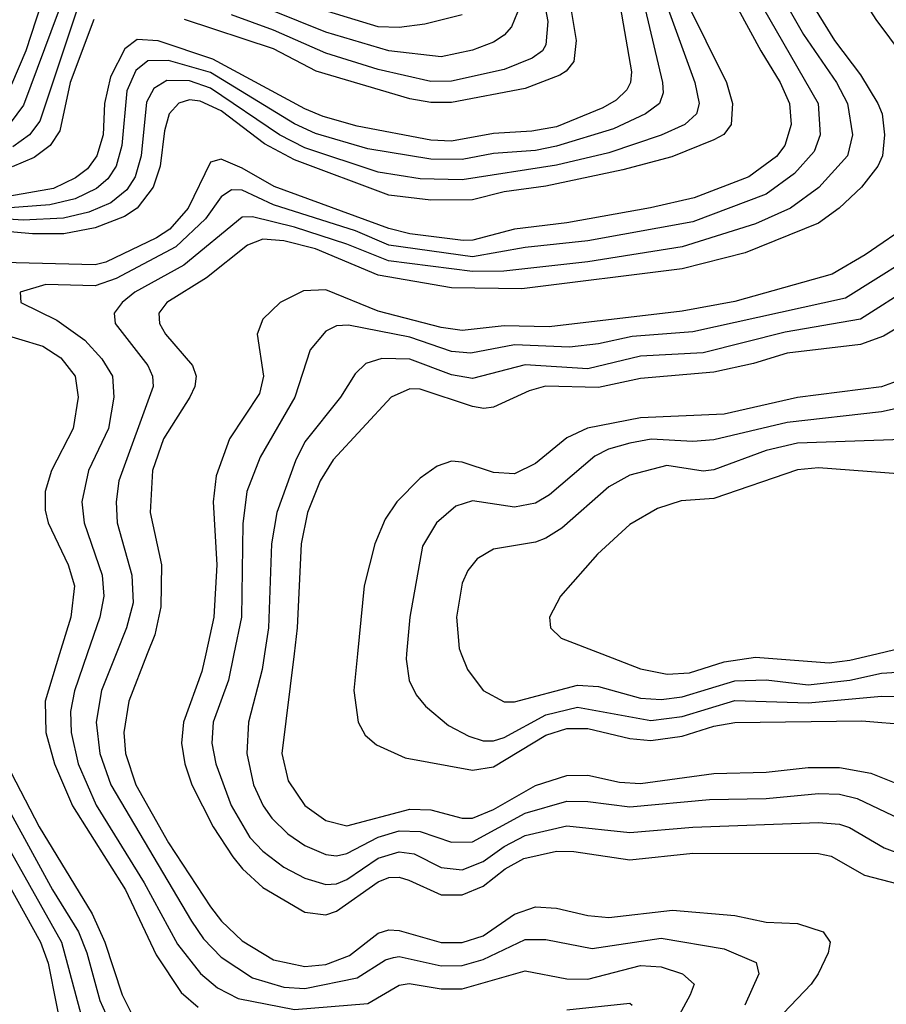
# Model space of a CAD drawing. Header units: inches. Extents: x 501365 to 657855, y 482276 to 547543.
# Tile 539 of 656: x 585286 to 586939, y 539332 to 541210. Entities that reach past the tile are written whole.
import ezdxf

# ---------------------------------------------------------------- set-up
doc = ezdxf.new("R2010")
doc.units = ezdxf.units.IN
doc.header["$MEASUREMENT"] = 0
doc.layers.add('A5583', color=7, linetype='Continuous')
doc.layers.add('A5584', color=7, linetype='Continuous')

msp = doc.modelspace()

# ---------------------------------------------------------------- linework, layer by layer
at = {"layer": 'A5583', "color": 5}
for points, elevation in [([(585112.8, 540000), (585102.7, 539950), (585099.8, 539910), (585106.1, 539870), (585126, 539810), (585325.2, 539450), (585340, 539410), (585372.2, 539250)], 4820), ([(585163.4, 540000), (585145.4, 539930), (585147.5, 539890), (585156.8, 539850), (585169.4, 539810), (585196.4, 539750), (585365.3, 539450), (585409.1, 539289.1)], 4840), ([(585214.3, 540000), (585194.1, 539930), (585193.9, 539890), (585204.3, 539830), (585230, 539765.2), (585348.5, 539550), (585398, 539470), (585413.8, 539430), (585438.6, 539338.6), (585479, 539250)], 4860), ([(585265.1, 540000), (585239.8, 539910), (585239.4, 539870), (585245.8, 539830), (585260.8, 539790), (585323, 539670), (585424.2, 539504.2), (585448.1, 539450), (585481.5, 539350), (585503.9, 539303.9)], 4880), ([(585361.9, 540000), (585334.6, 539910), (585335.6, 539850), (585352, 539790), (585386.6, 539710), (585487.9, 539550), (585545.9, 539425.9), (585594.2, 539354.2), (585626.3, 539326.4)], 4920), ([(585414.4, 540000), (585390.2, 539929.8), (585382.5, 539890), (585383.8, 539850), (585397.3, 539790), (585431.6, 539711.6), (585523.6, 539563.6), (585586.6, 539446.6), (585630.6, 539390.6), (585663, 539363), (585702.5, 539342.5), (585810, 539321.4), (585950, 539333.4), (586010, 539368), (586029, 539371), (586090, 539361.4), (586130, 539361.1), (586250, 539395.4), (586330, 539380.2), (586370, 539379.5), (586470, 539405.9), (586510, 539403.1), (586550.2, 539390), (586572.5, 539370), (586565.3, 539350), (586511.1, 539250)], 4940), ([(585469.8, 540000), (585441.8, 539930), (585431.8, 539870), (585438.7, 539810), (585459.5, 539750), (585613.8, 539490), (585636.7, 539456.7), (585670, 539421.8), (585730, 539381.8), (585790, 539364.5), (585830, 539361.6), (585930, 539382.3), (585983.8, 539416.2), (585998.9, 539421.1), (586010, 539422.6), (586090, 539405.3), (586130, 539405.4), (586170, 539417.4), (586250, 539455.1), (586290, 539455.1), (586377.9, 539437.9), (586510, 539457.5), (586630, 539437.2), (586691.2, 539411.2), (586696.2, 539390), (586669.1, 539330)], 4960), ([(585529.3, 540000), (585494, 539910), (585484.2, 539850), (585487.6, 539810), (585507.5, 539750), (585570, 539639.3), (585650, 539517.3), (585670.7, 539490), (585710, 539452.9), (585770, 539416.3), (585830, 539404), (585870, 539407.8), (585915.3, 539424.7), (585970, 539467.4), (585990, 539473.6), (586010, 539472.5), (586090, 539449.6), (586130, 539449.4), (586170, 539462.5), (586230, 539503.4), (586270, 539517.6), (586310, 539515), (586370, 539500.7), (586410, 539497.1), (586531.5, 539511.5), (586650, 539501.3), (586710, 539488.6), (586770, 539485.7), (586818.8, 539470), (586832.1, 539450), (586828.3, 539430), (586809, 539390), (586795.7, 539370), (586730, 539300.7)], 4980), ([(585640.7, 540000), (585633.3, 539966.7), (585598.1, 539870), (585594.3, 539830), (585600.7, 539790), (585614.1, 539750), (585654.8, 539670), (585692.7, 539612.7), (585710.8, 539590), (585750, 539554.2), (585830, 539507.3), (585870, 539502.3), (585890, 539509), (585970, 539565.3), (585990, 539573.2), (586010, 539574.3), (586028.6, 539568.6), (586090, 539540.7), (586130, 539540.4), (586170, 539557), (586212.3, 539590), (586247.5, 539610), (586310, 539623.8), (586342.9, 539622.9), (586450, 539607), (586570, 539620.2), (586810, 539619.4), (586834.1, 539614.1), (586897.9, 539577.9), (586961.5, 539561.5)], 5020), ([(585694.5, 540000), (585684.2, 539950), (585655.1, 539870), (585652.6, 539830), (585659.9, 539790), (585689.2, 539710.8), (585724.9, 539650), (585750, 539623.5), (585790, 539593.3), (585830, 539572.3), (585870, 539559.9), (585890, 539561.6), (585910, 539569.8), (585970, 539610.5), (586010, 539622.7), (586038.5, 539618.5), (586090, 539592.8), (586130, 539588.1), (586170, 539603.9), (586210, 539632.8), (586250, 539653.8), (586330, 539671.9), (586450, 539659.3), (586570, 539669.8), (586810, 539678.2), (586850, 539675.4), (586868.9, 539668.9), (586935.1, 539630), (587010, 539601.9)], 5040), ([(585753.1, 540000), (585748.6, 539970), (585722.1, 539870), (585719.4, 539810), (585732, 539750), (585750.1, 539710), (585766.6, 539686.6), (585797.1, 539657.1), (585830, 539634.7), (585870, 539617.3), (585890, 539615), (585910, 539619.3), (585970, 539650.6), (586010, 539662.7), (586050, 539661.4), (586110, 539640.8), (586150, 539641.3), (586250, 539696.2), (586330, 539718.9), (586370, 539718.5), (586450, 539708.2), (586602.2, 539722.2), (586710, 539724.3), (586810, 539733.5), (586850, 539732.4), (586884, 539724), (587046.5, 539646.5)], 5060), ([(585809.3, 540000), (585785.9, 539810), (585797.9, 539757.9), (585830, 539710.6), (585870, 539682.5), (585910, 539672.3), (586030, 539703.9), (586070, 539702.3), (586130, 539686.4), (586150, 539686.9), (586190, 539703.3), (586270, 539748.9), (586330, 539768.3), (586370, 539768.5), (586430, 539755.4), (586470, 539753.1), (586610, 539772), (586710, 539774.1), (586790, 539783.5), (586850, 539783.2), (586910, 539772.4), (586970, 539748.5)], 5080), ([(585930.1, 540000), (585923.1, 539930), (585931.3, 539870), (585945.1, 539845.1), (585966.6, 539826.6), (586021.6, 539801.6), (586150, 539778.5), (586190, 539784.5), (586290, 539844.9), (586330, 539857.7), (586370, 539857.7), (586450, 539838.4), (586490, 539834.9), (586550, 539842.9), (586610, 539862.2), (586650, 539869.2), (586892.5, 539872.5), (586984.6, 539864.6)], 5120), ([(586023.9, 540000), (586023.1, 539990), (586029.1, 539949.1), (586042.2, 539922.2), (586060.1, 539900.1), (586103.7, 539863.7), (586142.8, 539842.8), (586170, 539833.9), (586190, 539834.1), (586210, 539840.3), (586290, 539883.6), (586350, 539898.1), (586490, 539873), (586550, 539880.8), (586650, 539910.8), (586790, 539906.6), (586930, 539919.6), (586970, 539918.9)], 5140), ([(586128.3, 540000), (586140.4, 539970), (586170.1, 539930.1), (586210, 539908.4), (586230, 539908.3), (586350, 539940.2), (586390, 539937.5), (586470, 539915.8), (586510, 539913), (586550, 539918), (586650, 539948.6), (586710, 539950.8), (586790, 539941), (586870, 539950), (586930, 539963.4), (586990, 539966.8)], 5160), ([(586396.7, 540000), (586470, 539971.6), (586521.2, 539961.3), (586564.1, 539964.1), (586630, 539984.9), (586690, 539993.5), (586830, 539983), (586870, 539987.8), (586921.2, 540000)], 5180), ([(586330, 539320.8), (586450, 539334.1), (586454.1, 539330)], 4920)]:
    msp.add_lwpolyline(points, dxfattribs=dict(at, elevation=elevation))
at = {"layer": 'A5584', "color": 5}
for points, elevation in [([(586953.2, 541750), (586885, 541710), (586847.6, 541670), (586828.7, 541631.3), (586814.7, 541585.3), (586796, 541490), (586794.2, 541450), (586804.5, 541404.5), (586830.6, 541350), (586919.5, 541210), (587023.9, 541070)], 5020), ([(586590, 541353.4), (586699.6, 541150), (586736.6, 541090), (586754.9, 541050), (586758, 541010), (586745.8, 540970), (586730, 540949), (586676.9, 540910), (586572.5, 540870), (586489.3, 540850.7), (586330, 540822), (586230, 540810.3), (586150.7, 540789.3), (586131.7, 540788.3), (586030, 540801.5), (585990, 540811.5), (585771.5, 540891.5), (585710, 540926.7), (585670, 540943.7), (585650, 540937.8), (585607, 540850), (585572, 540810), (585546.6, 540793.4), (585450, 540747.2), (585430, 540742.2), (585253.7, 540746.3)], 4920), ([(586637.2, 541350), (586809.5, 541050), (586813.4, 540990), (586801.8, 540958.2), (586764, 540916), (586710, 540877), (586570, 540824), (586370, 540788.1), (586250, 540775), (586150, 540757.6), (585990, 540779.7), (585926.8, 540806.8), (585770, 540856.8), (585710, 540884.4), (585690, 540885.4), (585670, 540871.6), (585640.1, 540830), (585583.7, 540776.3), (585470, 540716.3), (585430, 540702.2), (585335.6, 540704.4), (585286.5, 540690), (585287.9, 540670), (585356.8, 540636.8), (585410, 540598.2), (585442.7, 540562.7), (585462.6, 540530), (585465.3, 540490), (585455.1, 540430), (585416.8, 540350), (585404.5, 540290), (585408.7, 540250), (585443.3, 540150), (585446.3, 540110), (585438.5, 540070), (585414.4, 540000)], 4940), ([(586685.2, 541350), (586781.5, 541181.5), (586844.2, 541090), (586865, 541050), (586874.6, 540990), (586865, 540950), (586810.6, 540889.4), (586756.8, 540850), (586690, 540820.3), (586550, 540776.7), (586370, 540747.9), (586209.7, 540730.3), (586150, 540729.5), (585989.6, 540749.6), (585910, 540781.5), (585810, 540814.1), (585730, 540833.9), (585710, 540833.2), (585598.7, 540741.3), (585505.5, 540690), (585481, 540670), (585466.3, 540650), (585468.2, 540630), (585530.1, 540550), (585539.1, 540530), (585540.5, 540510), (585474.9, 540330), (585469.7, 540290), (585472, 540250), (585499.6, 540150), (585502.3, 540097.7), (585489.8, 540050), (585469.8, 540000)], 4960), ([(586515.5, 541330), (586634.2, 541090), (586646.1, 541050), (586643.5, 541010), (586629.4, 540990.6), (586610, 540980.5), (586530, 540948), (586436.6, 540923.4), (586290, 540892.3), (586210, 540881.3), (586150, 540866.2), (586070, 540865.7), (585990, 540875), (585810, 540942.1), (585752.8, 540972.8), (585670, 541035.6), (585630, 541054.3), (585610, 541056.7), (585589.3, 541050.6), (585571, 541030), (585562.1, 540997.9), (585553.5, 540930), (585540.7, 540890), (585510.1, 540850), (585485.8, 540834.2), (585430, 540812.5), (585370, 540801.3), (585310, 540801.3), (585209.8, 540810.2)], 4880), ([(585356.3, 541330), (585297.5, 541150), (585270, 541086.2)], 4720), ([(585385.1, 541294.9), (585293.1, 541046.9), (585267.7, 541012.3)], 4740), ([(586775.4, 541275.4), (586840.3, 541170), (586890, 541104.5), (586923.1, 541050), (586931.2, 541030), (586936.1, 540990), (586931.9, 540950), (586923.3, 540930), (586892.3, 540890), (586849.2, 540850), (586810, 540821.4), (586670, 540765.3), (586550, 540734.7), (586243.7, 540696.3), (586110, 540698), (585970, 540722.2), (585850, 540772.5), (585790, 540788), (585750, 540791), (585720.3, 540779.7), (585642.4, 540717.6), (585566.7, 540670), (585551, 540650), (585552.6, 540630), (585564, 540610), (585615.5, 540550), (585622.2, 540530), (585619.7, 540510), (585610.4, 540490), (585559.9, 540410), (585539.2, 540350), (585534.6, 540270), (585556.2, 540170), (585555.2, 540090), (585543.6, 540036.4), (585529.3, 540000)], 4980), ([(586330.8, 541270), (586347.6, 541170), (586342.9, 541130), (586328.6, 541111.4), (586316.4, 541103.6), (586250, 541078.2), (586110, 541051.9), (586070, 541051.5), (586030, 541058.8), (585851.4, 541111.4), (585770, 541153.8), (585600.4, 541210)], 4780), ([(586281.4, 541270), (586293.7, 541206.3), (586290, 541161.5), (586283.3, 541150), (586263.6, 541136.4), (586210, 541114.7), (586110, 541092.7), (586070, 541091.8), (585970, 541114.9), (585870, 541145.7), (585770, 541189.4), (585690, 541218.8)], 4760), ([(586429.2, 541250), (586453.3, 541110), (586451.3, 541090), (586444, 541076), (586423.7, 541056.3), (586398.7, 541041.3), (586310, 541005.5), (586262.9, 540997.1), (586190, 540992.9), (586110, 540977.7), (586070, 540979.9), (585930, 541006.7), (585865, 541025), (585830, 541039.5), (585654.1, 541134.1), (585550, 541169.1), (585510, 541171.7), (585486.2, 541153.8), (585459, 541101), (585447.8, 541050), (585444.8, 540990), (585433.2, 540950), (585415, 540925), (585392.2, 540907.8), (585350, 540887.9), (585266.9, 540873.1)], 4820), ([(586235.9, 541224.1), (586224.2, 541195.8), (586210, 541179.9), (586190, 541166.5), (586150, 541151.5), (586090, 541139), (585990, 541150), (585870, 541185.6), (585710, 541251)], 4740), ([(586523.4, 541230), (586573.8, 541090), (586582.5, 541050), (586577.4, 541030), (586555.1, 541010), (586510, 540989.4), (586410, 540955.9), (586310, 540932.1), (586130, 540904.5), (586050, 540906.3), (585970, 540918.8), (585830, 540965.3), (585781.7, 540990), (585650, 541079.1), (585610, 541093.1), (585566.5, 541093.5), (585541.5, 541078.5), (585527.5, 541052.5), (585517.3, 540950), (585505.8, 540910), (585490, 540885.2), (585459.7, 540860.3), (585417.4, 540842.6), (585369.1, 540830.9), (585292.5, 540827.5), (585185.7, 540834.3)], 4860), ([(586479.5, 541230), (586512.2, 541090), (586513.4, 541070), (586506.5, 541050), (586479.8, 541030), (586418.8, 541001.2), (586310, 540968.2), (586270, 540960.2), (586190, 540954.6), (586130, 540942.7), (586070, 540943.6), (585950, 540963.4), (585850, 540992.3), (585810, 541010.8), (585650, 541109.2), (585570, 541131.9), (585530, 541131.1), (585507.5, 541112.5), (585490, 541074), (585480.8, 540970), (585469.9, 540930.1), (585454.1, 540905.9), (585432.5, 540887.5), (585391.7, 540868.3), (585343.5, 540856.5), (585250.4, 540849.6)], 4840), ([(585393.9, 541226.1), (585324.1, 541015.9), (585304.4, 540990), (585273, 540967)], 4760), ([(586130, 541219), (586058.6, 541201.4), (586010, 541194.8), (585970, 541196.3), (585830, 541238.6)], 4720), ([(585427.3, 541210), (585382.3, 541090), (585362.5, 540997.5), (585343.7, 540970), (585313.4, 540946.6), (585271.2, 540928.8)], 4780), ([(586990, 540823.4), (586898.9, 540761.1), (586835.8, 540724.2), (586650, 540671.9), (586550, 540653.9), (586296.1, 540623.9), (586210, 540625.8), (586130, 540616.6), (586090, 540622.3), (585970, 540653.6), (585870, 540694.1), (585827.6, 540692.4), (585783, 540670), (585750, 540638.6), (585738.9, 540610), (585751, 540530), (585743.3, 540496.7), (585685.8, 540410), (585660.6, 540339.4), (585654.8, 540290), (585661.8, 540170), (585656.4, 540070), (585640.7, 540000)], 5020), ([(587030, 540784.2), (586861.2, 540678.8), (586570, 540614), (586454.3, 540605.7), (586390, 540591.3), (586334.7, 540585.3), (586230, 540589.8), (586146.4, 540573.6), (586110, 540577.1), (586030, 540603.9), (585912.9, 540627.1), (585890, 540625.6), (585870, 540615.6), (585840, 540580), (585810.5, 540490), (585744.7, 540375.3), (585718.9, 540310), (585711.7, 540248.3), (585709, 540070), (585694.5, 540000)], 5040), ([(586990, 540702.3), (586890, 540638.2), (586746.3, 540613.6), (586590, 540574.2), (586470, 540568.2), (586370, 540544), (586250, 540551.4), (586150, 540525.2), (586110, 540532.5), (586030, 540562.4), (585976.5, 540563.5), (585946.3, 540553.7), (585925.8, 540534.2), (585898.2, 540490), (585830, 540404.2), (585811.9, 540368.1), (585776.7, 540270), (585766.2, 540210), (585760.7, 540050), (585753.1, 540000)], 5060), ([(587059.1, 540680.9), (586934, 540606), (586890, 540590.4), (586750, 540573.7), (586686.2, 540553.8), (586610, 540537.5), (586470, 540525.1), (586390, 540507.9), (586289.3, 540510.7), (586258.2, 540501.8), (586190, 540470.6), (586171.7, 540468.3), (586150, 540471.6), (586050, 540505.2), (586030, 540505.3), (585994.6, 540490), (585883.6, 540370), (585859.1, 540330), (585835, 540270), (585823.1, 540210), (585815.4, 540050), (585809.3, 540000)], 5080), ([(585190, 540629.2), (585330, 540587), (585364.5, 540564.5), (585391.5, 540530), (585397.1, 540490), (585387.9, 540430), (585346.6, 540350), (585334.3, 540310), (585334.4, 540274.4), (585339.9, 540250), (585378.1, 540170), (585390.3, 540130), (585383.1, 540070), (585361.9, 540000)], 4920), ([(587042.1, 540550), (586930.4, 540509.6), (586770, 540489.1), (586630, 540457.5), (586470, 540450.3), (586369.5, 540430.5), (586330, 540412.4), (586270, 540363.4), (586230, 540343.7), (586190, 540345.7), (586130, 540365.8), (586110, 540367.5), (586082.1, 540357.9), (586050, 540335.3), (586005.5, 540290), (585983.1, 540256.9), (585963.4, 540210), (585943.1, 540130), (585930.1, 540000)], 5120), ([(587002.5, 540477.5), (586930, 540461.9), (586750, 540441.5), (586610, 540408.6), (586570, 540405.4), (586490.5, 540409.5), (586450, 540402.2), (586409.2, 540390.8), (586382.9, 540377.2), (586296.5, 540303.5), (586270, 540287.5), (586230, 540280.1), (586150, 540291.8), (586118.2, 540281.8), (586081, 540250), (586054.5, 540205.5), (586030.1, 540070), (586023.9, 540000)], 5140), ([(586970, 540409), (586770, 540402.2), (586710, 540387.8), (586610, 540351.1), (586590, 540348.7), (586520.5, 540359.5), (586450, 540341), (586410, 540318.4), (586319.9, 540240.1), (586290, 540220.6), (586270, 540212.8), (586190, 540199.6), (586158.5, 540181.5), (586140.7, 540159.3), (586130, 540134.7), (586119.1, 540070), (586124.2, 540010), (586128.3, 540000)], 5160), ([(586970, 540343.1), (586810, 540354.9), (586770, 540351.1), (586610, 540296.7), (586547.8, 540292.2), (586502.5, 540277.5), (586450, 540246.5), (586388, 540190), (586317.6, 540110), (586297, 540070), (586298.4, 540050), (586319.1, 540030), (586396.7, 540000)], 5180), ([(586921.2, 540000), (586990, 540016.5), (587030, 540014.3), (587067, 540000)], 5180)]:
    msp.add_lwpolyline(points, dxfattribs=dict(at, elevation=elevation))

doc.saveas('drawing.dxf')
